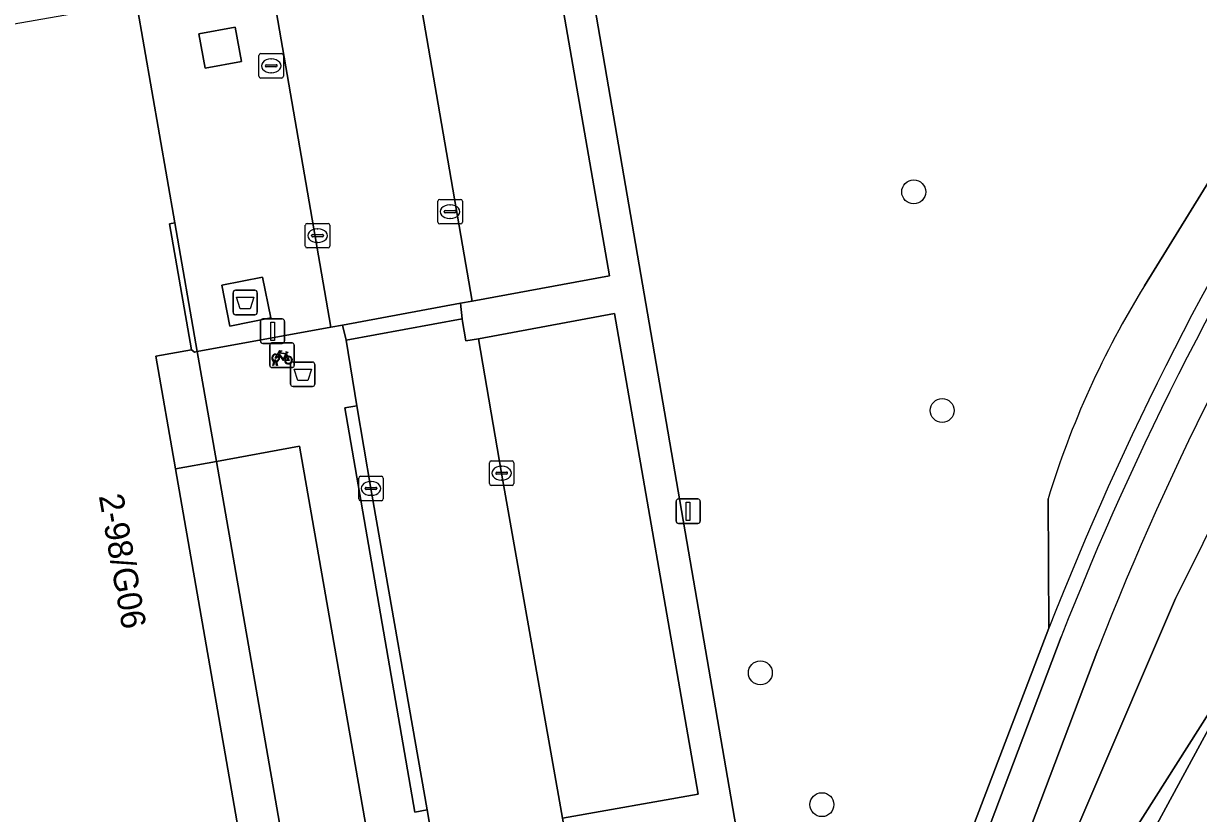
# Model space of a CAD drawing. Extents: x 162879 to 165540, y 384011 to 385181.
# Drawn here: x 164394.26 to 164442.26, y 384862.41 to 384894.67 of the extents above; entities that cross this region are included whole.
import ezdxf

# ---------------------------------------------------------------- set-up
doc = ezdxf.new("R2010")
doc.units = 0
for name, color, linetype in [('IMGEO_Afval_apart_plaats', 7, 'Continuous'), ('IMGEO_Afvalbak', 7, 'Continuous'), ('IMGEO_Boom', 7, 'Continuous'), ('IMGEO_Brandkraan', 7, 'Continuous'), ('IMGEO_Fietsenrek', 7, 'Continuous'), ('IMGEO_Fietspad_gesloten', 7, 'Continuous'), ('IMGEO_Groenvoorziening', 7, 'Continuous'), ('IMGEO_Haag', 7, 'Continuous'), ('IMGEO_Kolk', 7, 'Continuous'), ('IMGEO_Lichtmast', 7, 'Continuous'), ('IMGEO_Pand', 7, 'Continuous'), ('IMGEO_Pand_nummerreeks', 7, 'Continuous'), ('IMGEO_Parkeervlak_open', 7, 'Continuous'), ('IMGEO_Rijbaan_lokaal_gesloten', 7, 'Continuous'), ('IMGEO_Rijbaan_lokaal_open', 7, 'Continuous'), ('IMGEO_Verkeerseiland_open', 7, 'Continuous'), ('IMGEO_Voetpad_gesloten', 7, 'Continuous'), ('IMGEO_Voetpad_open', 7, 'Continuous')]:
    doc.layers.add(name, color=color, linetype=linetype)

msp = doc.modelspace()

# ---------------------------------------------------------------- linework, layer by layer
at = {"layer": 'IMGEO_Afval_apart_plaats'}
for p, q in [((164402.917, 384883.776), (164403.707, 384883.776)), ((164403.707, 384883.776), (164402.917, 384883.776)), ((164402.817, 384882.876), (164402.817, 384883.676)), ((164402.817, 384883.676), (164402.817, 384882.876)), ((164403.807, 384883.676), (164403.807, 384882.876)), ((164403.807, 384882.876), (164403.807, 384883.676)), ((164403.707, 384882.776), (164402.917, 384882.776)), ((164402.917, 384882.776), (164403.707, 384882.776))]:
    msp.add_line(p, q, dxfattribs=at)
msp.add_lwpolyline([(164402.96, 384883.49), (164403.664, 384883.49), (164403.515, 384883.02), (164403.109, 384883.02), (164402.96, 384883.49)], dxfattribs=at)
for centre, start, end in [((164402.917, 384883.676), 90, 180), ((164402.917, 384883.676), 90, 180), ((164403.707, 384883.676), 0, 90), ((164403.707, 384883.676), 360, 90), ((164402.917, 384882.876), 180, 270), ((164402.917, 384882.876), 180, 270), ((164403.707, 384882.876), 270, 0), ((164403.707, 384882.876), 270, 0)]:
    msp.add_arc(centre, 0.1, start, end, dxfattribs=at)
at = {"layer": 'IMGEO_Afvalbak'}
for p, q in [((164405.27, 384880.846), (164406.06, 384880.846)), ((164406.06, 384880.846), (164405.27, 384880.846)), ((164405.17, 384879.946), (164405.17, 384880.746)), ((164405.17, 384880.746), (164405.17, 384879.946)), ((164406.16, 384880.746), (164406.16, 384879.946)), ((164406.16, 384879.946), (164406.16, 384880.746)), ((164406.06, 384879.846), (164405.27, 384879.846)), ((164405.27, 384879.846), (164406.06, 384879.846))]:
    msp.add_line(p, q, dxfattribs=at)
msp.add_lwpolyline([(164405.313, 384880.56), (164406.017, 384880.56), (164405.868, 384880.09), (164405.462, 384880.09), (164405.313, 384880.56)], dxfattribs=at)
for centre, start, end in [((164405.27, 384880.746), 90, 180), ((164405.27, 384880.746), 90, 180), ((164406.06, 384880.746), 0, 90), ((164406.06, 384880.746), 360, 90), ((164405.27, 384879.946), 180, 270), ((164405.27, 384879.946), 180, 270), ((164406.06, 384879.946), 270, 0), ((164406.06, 384879.946), 270, 0)]:
    msp.add_arc(centre, 0.1, start, end, dxfattribs=at)
at = {"layer": 'IMGEO_Boom'}
for centre in [(164430.626, 384887.792), (164431.788, 384878.867), (164424.361, 384868.154), (164426.877, 384862.772)]:
    msp.add_circle(centre, 0.489, dxfattribs=at)
at = {"layer": 'IMGEO_Brandkraan'}
for p, q in [((164403.876, 384892.515), (164403.876, 384893.367)), ((164403.951, 384893.441), (164404.803, 384893.441)), ((164404.877, 384893.367), (164404.877, 384892.515)), ((164404.135, 384892.935), (164404.135, 384892.947)), ((164404.573, 384892.898), (164404.175, 384892.898)), ((164404.178, 384892.984), (164404.576, 384892.984)), ((164404.364, 384893.221), (164404.389, 384893.221)), ((164404.619, 384892.947), (164404.619, 384892.935)), ((164404.803, 384892.441), (164403.951, 384892.441)), ((164404.387, 384892.661), (164404.362, 384892.661))]:
    msp.add_line(p, q, dxfattribs=at)
for points in [[(164403.876, 384892.515), (164403.876, 384893.367)], [(164403.951, 384893.441), (164404.803, 384893.441)], [(164404.877, 384893.367), (164404.877, 384892.515)], [(164404.803, 384892.441), (164403.951, 384892.441)]]:
    msp.add_lwpolyline(points, dxfattribs=at)
for centre, radius, start, end in [((164403.953, 384893.365), 0.0765, 91.552, 178.448), ((164403.953, 384893.365), 0.0765, 91.552, 178.448), ((164404.801, 384893.365), 0.0765, 1.552, 88.448), ((164404.801, 384893.365), 0.0765, 1.552, 88.448), ((164404.175, 384892.944), 0.0403, 85.8775, 175.7526), ((164404.172, 384892.934), 0.0366, 178.938, 274.7102), ((164404.576, 384892.941), 0.043, 264.8664, 352.4533), ((164404.58, 384892.946), 0.0386, 1.7309, 96.639), ((164403.953, 384892.517), 0.0765, 181.552, 268.448), ((164403.953, 384892.517), 0.0765, 181.552, 268.448), ((164404.801, 384892.517), 0.0765, 271.552, 358.448), ((164404.801, 384892.517), 0.0765, 271.552, 358.448)]:
    msp.add_arc(centre, radius, start, end, dxfattribs=at)
for centre, major_axis, ratio, start_param, end_param in [((164404.363, 384892.941), (-0.387, 0.002), 0.722429, 4.712389, 7.853982), ((164404.388, 384892.941), (-0.39, 0.002), 0.717154, 1.570796, 4.712389)]:
    msp.add_ellipse(centre, major_axis=major_axis, ratio=ratio, start_param=start_param, end_param=end_param, dxfattribs=at)
at = {"layer": 'IMGEO_Fietsenrek'}
for p, q in [((164404.316, 384880.7), (164404.316, 384881.541)), ((164404.316, 384881.541), (164404.316, 384880.7)), ((164404.391, 384881.625), (164405.232, 384881.625)), ((164405.232, 384881.625), (164404.391, 384881.625)), ((164405.316, 384881.55), (164405.316, 384880.709)), ((164405.316, 384880.709), (164405.316, 384881.55)), ((164404.443, 384880.709), (164404.482, 384880.869)), ((164404.512, 384880.857), (164404.477, 384880.709)), ((164404.554, 384880.881), (164404.553, 384880.885)), ((164404.595, 384880.709), (164404.561, 384880.851)), ((164404.585, 384880.892), (164404.586, 384880.885)), ((164404.593, 384880.855), (164404.628, 384880.709)), ((164405.003, 384881.174), (164405.039, 384881.079)), ((164405.241, 384880.625), (164404.4, 384880.625)), ((164404.4, 384880.625), (164405.241, 384880.625)), ((164404.477, 384880.709), (164404.443, 384880.709)), ((164404.628, 384880.709), (164404.595, 384880.709))]:
    msp.add_line(p, q, dxfattribs=at)
for points in [[(164404.65, 384881.099), (164404.598, 384881.009), (164404.558, 384880.984), (164404.559, 384881.031), (164404.614, 384881.125)], [(164404.629, 384881.151), (164404.724, 384881.315), (164404.81, 384881.301), (164404.812, 384881.292), (164404.756, 384881.281), (164404.729, 384881.236), (164404.985, 384881.195)], [(164404.925, 384880.907), (164404.875, 384880.907), (164404.684, 384881.158), (164404.665, 384881.126)], [(164404.972, 384881.17), (164404.715, 384881.211), (164404.698, 384881.182), (164404.865, 384880.962), (164404.972, 384881.17)], [(164405.02, 384881.072), (164404.99, 384881.149), (164404.881, 384880.931), (164404.924, 384880.931)], [(164404.954, 384880.931), (164405.074, 384880.93), (164405.03, 384881.044)], [(164405.05, 384881.051), (164405.105, 384880.906), (164404.955, 384880.906)], [(164404.985, 384881.195), (164405.01, 384881.244), (164405.004, 384881.248), (164404.981, 384881.252), (164404.969, 384881.259), (164404.968, 384881.262), (164404.97, 384881.267), (164405.065, 384881.252), (164405.067, 384881.242), (164405.057, 384881.229), (164405.045, 384881.223), (164405.031, 384881.229), (164405.003, 384881.174)]]:
    msp.add_lwpolyline(points, dxfattribs=at)
for centre, radius, start, end in [((164404.394, 384881.547), 0.0779, 92.4484, 184.2845), ((164404.394, 384881.547), 0.0779, 92.4484, 184.2845), ((164405.238, 384881.547), 0.0779, 2.4484, 94.2845), ((164405.238, 384881.547), 0.0779, 2.4484, 94.2845), ((164404.556, 384881.01), 0.159, 62.6766, 242.1369), ((164404.556, 384881.01), 0.129, 63.3192, 238.903), ((164404.536, 384880.881), 0.0499, 12.8025, 158.6934), ((164404.556, 384881.01), 0.159, 253.9967, 271.7867), ((164404.536, 384880.881), 0.0174, 12.8025, 163.4502), ((164404.556, 384881.01), 0.129, 253.415, 269.0204), ((164404.556, 384881.01), 0.129, 283.6043, 43.4302), ((164404.556, 384881.01), 0.159, 283.5766, 46.6042), ((164405.083, 384880.926), 0.159, 113.3408, 178.3217), ((164405.083, 384880.926), 0.159, 187.0065, 105.7708), ((164405.083, 384880.926), 0.129, 113.923, 177.9556), ((164405.083, 384880.926), 0.129, 188.6715, 104.5883), ((164404.394, 384880.703), 0.0779, 182.4484, 274.2845), ((164404.394, 384880.703), 0.0779, 182.4484, 274.2845), ((164405.238, 384880.703), 0.0779, 272.4484, 4.2845), ((164405.238, 384880.703), 0.0779, 272.4484, 4.2845)]:
    msp.add_arc(centre, radius, start, end, dxfattribs=at)
at = {"layer": 'IMGEO_Fietspad_gesloten'}
msp.add_lwpolyline([(164441.328, 384871.194), (164434.206, 384854.573), (164432.248, 384850.081), (164445.025, 384870.196)], dxfattribs=at)
msp.add_arc((164657.357, 384766.101), 240.235, 147.68394, 154.0581, dxfattribs=at)
at = {"layer": 'IMGEO_Groenvoorziening'}
for points in [[(164364.602, 384904.006), (164364.055, 384899.618), (164376.909, 384901.833), (164384.882, 384903.246), (164384.5, 384904.561), (164415.099, 384909.871), (164426.153, 384845.711)], [(164424.602, 384845.653), (164420.558, 384837.729), (164416.717, 384830.079), (164416.825, 384829.956), (164417.899, 384829.423), (164418.868, 384831.373), (164426.153, 384845.711), (164415.099, 384909.871), (164384.5, 384904.561), (164384.882, 384903.246), (164395.224, 384905.013), (164396.438, 384905.252), (164397.133, 384905.389), (164408.44, 384907.399)], [(164440.054, 384883.954), (164455.776, 384909.442)], [(164455.776, 384909.442), (164440.054, 384883.954)], [(164408.44, 384907.399), (164414.013, 384908.39), (164418.195, 384884.371), (164412.583, 384883.331), (164412.113, 384883.244), (164412.18, 384882.615), (164412.192, 384882.506), (164412.33, 384881.708), (164412.847, 384881.798), (164418.401, 384882.827), (164421.814, 384863.196), (164416.277, 384862.225), (164416.527, 384860.774), (164422.082, 384861.736), (164424.753, 384846.427)], [(164431.792, 384858.571), (164436.153, 384869.977), (164436.12, 384875.262)], [(164436.12, 384875.262), (164436.153, 384869.977)], [(164428.012, 384844.684), (164426.233, 384841.215), (164427.068, 384840.78), (164432.248, 384850.081), (164434.206, 384854.573), (164441.328, 384871.194)], [(164438.143, 384869.094), (164433.877, 384857.801)]]:
    msp.add_lwpolyline(points, dxfattribs=at)
msp.add_lwpolyline([(164401.419, 384894.243), (164401.678, 384892.842), (164403.16, 384893.116), (164402.9, 384894.517)], close=True, dxfattribs=at)
for centre, radius, start, end in [((164657.357, 384766.101), 240.235, 147.68394, 154.0581), ((164552.04, 384824.772), 124.392, 147.16803, 158.69017), ((164556.532, 384822.635), 127.178, 147.39073, 158.57344), ((164471.418, 384864.522), 36.896, 148.2197, 163.0772), ((164471.418, 384864.522), 36.896, 148.2197, 163.0772)]:
    msp.add_arc(centre, radius, start, end, dxfattribs=at)
at = {"layer": 'IMGEO_Haag'}
for points in [[(164424.602, 384845.653), (164420.558, 384837.729), (164416.717, 384830.079), (164416.825, 384829.956), (164417.899, 384829.423), (164418.868, 384831.373), (164426.153, 384845.711), (164415.099, 384909.871), (164384.5, 384904.561), (164384.882, 384903.246), (164395.224, 384905.013), (164396.438, 384905.252), (164397.133, 384905.389), (164408.44, 384907.399), (164414.013, 384908.39)], [(164414.013, 384908.39), (164418.195, 384884.371), (164412.583, 384883.331), (164412.113, 384883.244), (164412.18, 384882.615), (164412.192, 384882.506), (164412.33, 384881.708), (164412.847, 384881.798), (164418.401, 384882.827), (164421.814, 384863.196), (164416.277, 384862.225), (164416.527, 384860.774), (164422.082, 384861.736), (164424.753, 384846.427)]]:
    msp.add_lwpolyline(points, dxfattribs=at)
at = {"layer": 'IMGEO_Kolk'}
for p, q in [((164411.185, 384886.56), (164411.185, 384887.412)), ((164411.26, 384887.486), (164412.112, 384887.486)), ((164411.673, 384887.266), (164411.698, 384887.266)), ((164412.186, 384887.412), (164412.186, 384886.56)), ((164411.444, 384886.98), (164411.444, 384886.992)), ((164411.882, 384886.943), (164411.484, 384886.943)), ((164411.487, 384887.029), (164411.885, 384887.029)), ((164411.696, 384886.706), (164411.671, 384886.706)), ((164411.928, 384886.992), (164411.928, 384886.98)), ((164405.771, 384885.579), (164405.771, 384886.431)), ((164405.846, 384886.505), (164406.698, 384886.505)), ((164406.259, 384886.285), (164406.284, 384886.285)), ((164406.772, 384886.431), (164406.772, 384885.579)), ((164412.112, 384886.486), (164411.26, 384886.486)), ((164406.03, 384885.999), (164406.03, 384886.011)), ((164406.468, 384885.962), (164406.07, 384885.962)), ((164406.073, 384886.048), (164406.471, 384886.048)), ((164406.282, 384885.725), (164406.257, 384885.725)), ((164406.514, 384886.011), (164406.514, 384885.999)), ((164406.698, 384885.505), (164405.846, 384885.505)), ((164413.289, 384875.882), (164413.289, 384876.734)), ((164413.364, 384876.808), (164414.216, 384876.808)), ((164413.777, 384876.588), (164413.802, 384876.588)), ((164414.29, 384876.734), (164414.29, 384875.882)), ((164407.953, 384875.257), (164407.953, 384876.109)), ((164408.028, 384876.183), (164408.88, 384876.183)), ((164408.954, 384876.109), (164408.954, 384875.257)), ((164413.548, 384876.302), (164413.548, 384876.314)), ((164413.986, 384876.265), (164413.588, 384876.265)), ((164413.591, 384876.351), (164413.989, 384876.351)), ((164414.032, 384876.314), (164414.032, 384876.302)), ((164408.212, 384875.677), (164408.212, 384875.689)), ((164408.65, 384875.64), (164408.252, 384875.64)), ((164408.255, 384875.726), (164408.653, 384875.726)), ((164408.441, 384875.963), (164408.466, 384875.963)), ((164408.696, 384875.689), (164408.696, 384875.677)), ((164414.216, 384875.808), (164413.364, 384875.808)), ((164413.8, 384876.028), (164413.775, 384876.028)), ((164408.88, 384875.183), (164408.028, 384875.183)), ((164408.464, 384875.403), (164408.439, 384875.403))]:
    msp.add_line(p, q, dxfattribs=at)
for points in [[(164411.185, 384886.56), (164411.185, 384887.412)], [(164411.26, 384887.486), (164412.112, 384887.486)], [(164412.186, 384887.412), (164412.186, 384886.56)], [(164405.771, 384885.579), (164405.771, 384886.431)], [(164405.846, 384886.505), (164406.698, 384886.505)], [(164406.772, 384886.431), (164406.772, 384885.579)], [(164412.112, 384886.486), (164411.26, 384886.486)], [(164406.698, 384885.505), (164405.846, 384885.505)], [(164413.289, 384875.882), (164413.289, 384876.734)], [(164413.364, 384876.808), (164414.216, 384876.808)], [(164414.29, 384876.734), (164414.29, 384875.882)], [(164407.953, 384875.257), (164407.953, 384876.109)], [(164408.028, 384876.183), (164408.88, 384876.183)], [(164408.954, 384876.109), (164408.954, 384875.257)], [(164414.216, 384875.808), (164413.364, 384875.808)], [(164408.88, 384875.183), (164408.028, 384875.183)]]:
    msp.add_lwpolyline(points, dxfattribs=at)
for centre, radius, start, end in [((164411.262, 384887.41), 0.0765, 91.552, 178.448), ((164411.262, 384887.41), 0.0765, 91.552, 178.448), ((164412.11, 384887.41), 0.0765, 1.552, 88.448), ((164412.11, 384887.41), 0.0765, 1.552, 88.448), ((164411.484, 384886.989), 0.0403, 85.8775, 175.7526), ((164411.481, 384886.979), 0.0366, 178.938, 274.7102), ((164411.885, 384886.986), 0.043, 264.8664, 352.4533), ((164411.889, 384886.991), 0.0386, 1.7309, 96.639), ((164405.848, 384886.429), 0.0765, 91.552, 178.448), ((164405.848, 384886.429), 0.0765, 91.552, 178.448), ((164406.696, 384886.429), 0.0765, 1.552, 88.448), ((164406.696, 384886.429), 0.0765, 1.552, 88.448), ((164411.262, 384886.562), 0.0765, 181.552, 268.448), ((164411.262, 384886.562), 0.0765, 181.552, 268.448), ((164412.11, 384886.562), 0.0765, 271.552, 358.448), ((164412.11, 384886.562), 0.0765, 271.552, 358.448), ((164406.07, 384886.008), 0.0403, 85.8775, 175.7526), ((164406.067, 384885.998), 0.0366, 178.938, 274.7102), ((164406.471, 384886.005), 0.043, 264.8664, 352.4533), ((164406.475, 384886.01), 0.0386, 1.7309, 96.639), ((164405.848, 384885.581), 0.0765, 181.552, 268.448), ((164405.848, 384885.581), 0.0765, 181.552, 268.448), ((164406.696, 384885.581), 0.0765, 271.552, 358.448), ((164406.696, 384885.581), 0.0765, 271.552, 358.448), ((164413.366, 384876.732), 0.0765, 91.552, 178.448), ((164413.366, 384876.732), 0.0765, 91.552, 178.448), ((164414.214, 384876.732), 0.0765, 1.552, 88.448), ((164414.214, 384876.732), 0.0765, 1.552, 88.448), ((164408.03, 384876.107), 0.0765, 91.552, 178.448), ((164408.03, 384876.107), 0.0765, 91.552, 178.448), ((164408.878, 384876.107), 0.0765, 1.552, 88.448), ((164408.878, 384876.107), 0.0765, 1.552, 88.448), ((164413.588, 384876.311), 0.0403, 85.8775, 175.7526), ((164413.585, 384876.301), 0.0366, 178.938, 274.7102), ((164413.989, 384876.308), 0.043, 264.8664, 352.4533), ((164413.993, 384876.313), 0.0386, 1.7309, 96.639), ((164408.252, 384875.686), 0.0403, 85.8775, 175.7526), ((164408.249, 384875.676), 0.0366, 178.938, 274.7102), ((164408.653, 384875.683), 0.043, 264.8664, 352.4533), ((164408.657, 384875.688), 0.0386, 1.7309, 96.639), ((164413.366, 384875.884), 0.0765, 181.552, 268.448), ((164413.366, 384875.884), 0.0765, 181.552, 268.448), ((164414.214, 384875.884), 0.0765, 271.552, 358.448), ((164414.214, 384875.884), 0.0765, 271.552, 358.448), ((164408.03, 384875.259), 0.0765, 181.552, 268.448), ((164408.03, 384875.259), 0.0765, 181.552, 268.448), ((164408.878, 384875.259), 0.0765, 271.552, 358.448), ((164408.878, 384875.259), 0.0765, 271.552, 358.448)]:
    msp.add_arc(centre, radius, start, end, dxfattribs=at)
for centre, major_axis, ratio, start_param, end_param in [((164411.672, 384886.986), (-0.387, 0.002), 0.722429, 4.712389, 7.853982), ((164411.697, 384886.986), (-0.39, 0.002), 0.717154, 1.570796, 4.712389), ((164406.258, 384886.005), (-0.387, 0.002), 0.722429, 4.712389, 7.853982), ((164406.283, 384886.005), (-0.39, 0.002), 0.717154, 1.570796, 4.712389), ((164413.776, 384876.308), (-0.387, 0.002), 0.722429, 4.712389, 7.853982), ((164413.801, 384876.308), (-0.39, 0.002), 0.717154, 1.570796, 4.712389), ((164408.44, 384875.683), (-0.387, 0.002), 0.722429, 4.712389, 7.853982), ((164408.465, 384875.683), (-0.39, 0.002), 0.717154, 1.570796, 4.712389)]:
    msp.add_ellipse(centre, major_axis=major_axis, ratio=ratio, start_param=start_param, end_param=end_param, dxfattribs=at)
at = {"layer": 'IMGEO_Lichtmast'}
for p, q in [((164403.937, 384881.705), (164403.937, 384882.505)), ((164403.937, 384882.505), (164403.937, 384881.705)), ((164404.037, 384882.605), (164404.827, 384882.605)), ((164404.827, 384882.605), (164404.037, 384882.605)), ((164404.927, 384882.505), (164404.927, 384881.705)), ((164404.927, 384881.705), (164404.927, 384882.505)), ((164404.827, 384881.605), (164404.037, 384881.605)), ((164404.037, 384881.605), (164404.827, 384881.605)), ((164420.916, 384874.354), (164420.916, 384875.154)), ((164420.916, 384875.154), (164420.916, 384874.354)), ((164421.016, 384875.254), (164421.806, 384875.254)), ((164421.806, 384875.254), (164421.016, 384875.254)), ((164421.906, 384875.154), (164421.906, 384874.354)), ((164421.906, 384874.354), (164421.906, 384875.154)), ((164421.806, 384874.254), (164421.016, 384874.254)), ((164421.016, 384874.254), (164421.806, 384874.254))]:
    msp.add_line(p, q, dxfattribs=at)
for points in [[(164404.357, 384882.48), (164404.507, 384882.48), (164404.507, 384881.73), (164404.357, 384881.73), (164404.357, 384882.48)], [(164421.336, 384875.129), (164421.486, 384875.129), (164421.486, 384874.379), (164421.336, 384874.379), (164421.336, 384875.129)]]:
    msp.add_lwpolyline(points, dxfattribs=at)
for centre, start, end in [((164404.037, 384882.505), 90, 180), ((164404.037, 384882.505), 90, 180), ((164404.827, 384882.505), 0, 90), ((164404.827, 384882.505), 360, 90), ((164404.037, 384881.705), 180, 270), ((164404.037, 384881.705), 180, 270), ((164404.827, 384881.705), 270, 0), ((164404.827, 384881.705), 270, 0), ((164421.016, 384875.154), 90, 180), ((164421.016, 384875.154), 90, 180), ((164421.806, 384875.154), 0, 90), ((164421.806, 384875.154), 360, 90), ((164421.016, 384874.354), 180, 270), ((164421.016, 384874.354), 180, 270), ((164421.806, 384874.354), 270, 0), ((164421.806, 384874.354), 270, 0)]:
    msp.add_arc(centre, 0.1, start, end, dxfattribs=at)
at = {"layer": 'IMGEO_Pand'}
msp.add_lwpolyline([(164400.467, 384876.486), (164399.665, 384881.09), (164401.123, 384881.344), (164400.225, 384886.496), (164400.441, 384886.533), (164398.875, 384895.517), (164386.131, 384893.296), (164399.147, 384818.6), (164410.217, 384820.529), (164410.165, 384820.825), (164409.108, 384826.891)], close=True, dxfattribs=at)
at = {"layer": 'IMGEO_Parkeervlak_open'}
for points in [[(164414.013, 384908.39), (164408.44, 384907.399), (164412.583, 384883.331), (164418.195, 384884.371)], [(164412.847, 384881.798), (164413.792, 384876.308), (164416.277, 384862.225), (164421.814, 384863.196), (164418.401, 384882.827)], [(164414.228, 384827.756), (164405.536, 384877.404), (164402.139, 384876.789), (164410.784, 384827.174)]]:
    msp.add_lwpolyline(points, close=True, dxfattribs=at)
at = {"layer": 'IMGEO_Rijbaan_lokaal_gesloten'}
for points in [[(164468.454, 384906.745), (164466.894, 384904.461), (164466.803, 384904.326), (164464.636, 384901.062), (164464.399, 384900.701), (164455.439, 384887.015), (164447.387, 384874.069), (164445.403, 384870.831), (164445.025, 384870.196), (164435.252, 384852.178), (164430.361, 384843.091), (164425.703, 384834.781), (164419.027, 384821.81), (164415.456, 384814.509), (164412.584, 384807.324), (164410.1, 384800.062), (164405.946, 384786.587)], [(164430.361, 384843.091), (164435.252, 384852.178), (164445.025, 384870.196), (164432.248, 384850.081), (164427.068, 384840.78), (164416.149, 384820.002)]]:
    msp.add_lwpolyline(points, dxfattribs=at)
at = {"layer": 'IMGEO_Rijbaan_lokaal_open'}
for points in [[(164404.521, 384895.497), (164406.815, 384882.271), (164407.288, 384882.358), (164412.113, 384883.244), (164412.583, 384883.331), (164408.44, 384907.399)], [(164416.717, 384830.079), (164420.558, 384837.729), (164417.17, 384857.081), (164416.527, 384860.774), (164416.277, 384862.225), (164413.792, 384876.308), (164412.847, 384881.798), (164412.33, 384881.708), (164412.192, 384882.506), (164412.18, 384882.615), (164407.439, 384881.745), (164407.88, 384879.056), (164408.452, 384875.683), (164410.743, 384862.555), (164411.146, 384860.199), (164411.875, 384855.983), (164415.048, 384837.847), (164415.505, 384835.199), (164416.237, 384831.066)]]:
    msp.add_lwpolyline(points, dxfattribs=at)
msp.add_lwpolyline([(164412.113, 384883.244), (164407.288, 384882.358), (164407.439, 384881.745), (164412.18, 384882.615)], close=True, dxfattribs=at)
at = {"layer": 'IMGEO_Verkeerseiland_open'}
for points in [[(164436.153, 384869.977), (164431.792, 384858.571)], [(164432.375, 384858.327), (164436.652, 384869.629)]]:
    msp.add_lwpolyline(points, dxfattribs=at)
for centre, radius, start, end in [((164552.04, 384824.772), 124.392, 147.16803, 158.69017), ((164553.741, 384823.697), 125.775, 147.16461, 158.58075)]:
    msp.add_arc(centre, radius, start, end, dxfattribs=at)
at = {"layer": 'IMGEO_Voetpad_gesloten'}
msp.add_lwpolyline([(164404.021, 384884.318), (164402.354, 384883.984), (164402.689, 384882.31), (164404.356, 384882.644)], close=True, dxfattribs=at)
at = {"layer": 'IMGEO_Voetpad_open'}
for points in [[(164397.999, 384900.415), (164398.442, 384897.913), (164398.875, 384895.517), (164400.441, 384886.533), (164401.358, 384881.271), (164406.815, 384882.271), (164404.521, 384895.497)], [(164411.146, 384860.199), (164410.743, 384862.555), (164410.251, 384862.47), (164407.388, 384878.971), (164407.88, 384879.056), (164407.439, 384881.745), (164407.288, 384882.358), (164406.815, 384882.271), (164401.358, 384881.271), (164402.139, 384876.789), (164405.536, 384877.404), (164414.228, 384827.756)], [(164436.652, 384869.629), (164432.375, 384858.327)], [(164433.877, 384857.801), (164438.143, 384869.094)]]:
    msp.add_lwpolyline(points, dxfattribs=at)
for points in [[(164401.419, 384894.243), (164402.9, 384894.517), (164403.16, 384893.116), (164401.678, 384892.842)], [(164400.441, 384886.533), (164400.225, 384886.496), (164401.123, 384881.344), (164401.243, 384881.25), (164401.358, 384881.271)], [(164404.021, 384884.318), (164404.356, 384882.644), (164402.689, 384882.31), (164402.354, 384883.984)], [(164401.358, 384881.271), (164401.243, 384881.25), (164401.123, 384881.344), (164399.665, 384881.09), (164400.467, 384876.486), (164402.139, 384876.789)], [(164410.743, 384862.555), (164408.452, 384875.683), (164407.88, 384879.056), (164407.388, 384878.971), (164410.251, 384862.47)], [(164402.139, 384876.789), (164400.467, 384876.486), (164409.108, 384826.891), (164410.784, 384827.174)]]:
    msp.add_lwpolyline(points, close=True, dxfattribs=at)
for centre, radius, start, end in [((164553.741, 384823.697), 125.775, 147.16461, 158.58075), ((164556.532, 384822.635), 127.178, 147.39073, 158.57344)]:
    msp.add_arc(centre, radius, start, end, dxfattribs=at)

# ---------------------------------------------------------------- texts
at = {"layer": 'IMGEO_Pand_nummerreeks'}
msp.add_text('2-98/G06', height=1, rotation=280.0286, dxfattribs=at).set_placement((164397.331, 384875.379))

doc.saveas('drawing.dxf')
